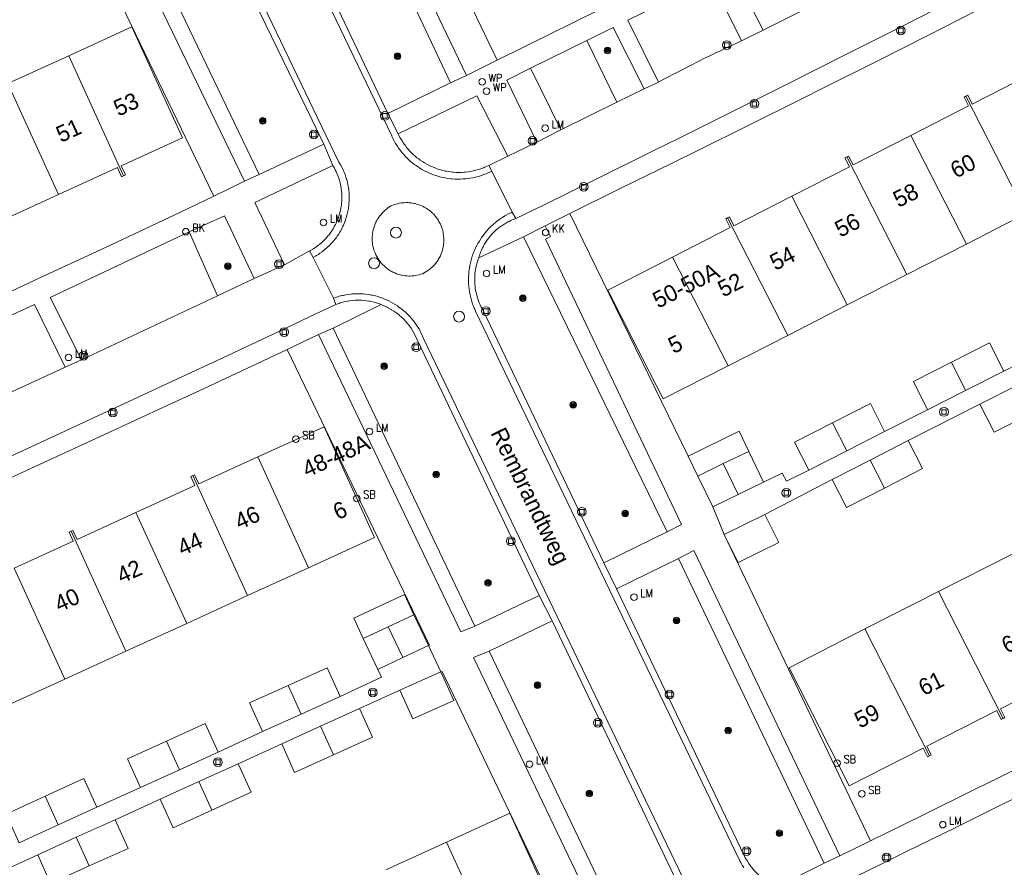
# Model space of a CAD drawing. Header units: metres. Extents: x 138165 to 154469, y 480134 to 494189.
# Tile 768 of 1056: x 145626 to 145701, y 488359 to 488424. Entities that reach past the tile are written whole.
import ezdxf

# ---------------------------------------------------------------- set-up
doc = ezdxf.new("R2010")
doc.units = ezdxf.units.M
doc.header["$LTSCALE"] = 0.001
doc.header["$MEASUREMENT"] = 0
for name, color, linetype, lineweight in [('Level 5', 7, 'Continuous', 0), ('TOP-L-topo objecten punt', 7, 'Continuous', 0), ('TOP-L-topo objecten vlak', 7, 'Continuous', 0), ('TOP-T-topo huisnummering naamgeving', 7, 'Continuous', 0)]:
    doc.layers.add(name, color=color, linetype=linetype, lineweight=lineweight)
doc.styles.add('Style-INTL_ISO', font='INTL_ISO.shx')
doc.styles.add('Style-STANDARD', font='STANDARD.shx')

# ---------------------------------------------------------------- blocks, each defined once
blk = doc.blocks.new('24')
at = {"layer": 'TOP-L-topo objecten punt', "color": 7, "linetype": 'Continuous', "lineweight": 0}
for radius in [0.025, 0.0182, 0.0115, 0.005]:
    blk.add_circle((0, 0), radius, dxfattribs=at)
blk = doc.blocks.new('39')
at = {"layer": 'TOP-L-topo objecten punt', "color": 7, "linetype": 'Continuous', "lineweight": 0}
for p, q in [((0.0175, 0.0175), (-0.0175, 0.0175)), ((-0.0175, 0.0175), (-0.0175, -0.0175)), ((0.0175, 0.0175), (0.0175, -0.0175)), ((0.0175, -0.0175), (-0.0175, -0.0175))]:
    blk.add_line(p, q, dxfattribs=at)
blk.add_circle((0, 0), 0.0332, dxfattribs=at)
blk = doc.blocks.new('*U13')
at = {"layer": 'Level 5', "color": 7, "linetype": 'Continuous', "lineweight": 0}
blk.add_circle((0, 0), 0.0415, dxfattribs=at)
blk = doc.blocks.new('150')
at = {"layer": 'Level 5', "color": 7, "linetype": 'Continuous', "lineweight": 0}
blk.add_blockref('*U13', (0, 0), dxfattribs=at)
blk = doc.blocks.new('73')
at = {"layer": 'TOP-L-topo objecten punt', "color": 7, "linetype": 'Continuous', "lineweight": 0}
blk.add_circle((0, 0), 0.025, dxfattribs=at)
at = {"layer": 'TOP-L-topo objecten punt', "color": 7, "linetype": 'Continuous', "lineweight": 0, "style": 'Style-STANDARD'}
blk.add_text('WP', height=0.06, dxfattribs=at).set_placement((0.0483, 0))
blk = doc.blocks.new('72')
at = {"layer": 'TOP-L-topo objecten punt', "color": 7, "linetype": 'Continuous', "lineweight": 0}
blk.add_circle((0, 0), 0.025, dxfattribs=at)
at = {"layer": 'TOP-L-topo objecten punt', "color": 7, "linetype": 'Continuous', "lineweight": 0, "style": 'Style-STANDARD'}
blk.add_text('BK', height=0.06, dxfattribs=at).set_placement((0.0483, 0))
blk = doc.blocks.new('16')
at = {"layer": 'TOP-L-topo objecten punt', "color": 7, "linetype": 'Continuous', "lineweight": 0}
blk.add_circle((0, 0), 0.025, dxfattribs=at)
at = {"layer": 'TOP-L-topo objecten punt', "color": 7, "linetype": 'Continuous', "lineweight": 0, "style": 'Style-STANDARD'}
blk.add_text('LM', height=0.06, dxfattribs=at).set_placement((0.0483, 0))
blk = doc.blocks.new('119')
at = {"layer": 'TOP-L-topo objecten punt', "color": 7, "linetype": 'Continuous', "lineweight": 0}
blk.add_circle((0, 0), 0.025, dxfattribs=at)
at = {"layer": 'TOP-L-topo objecten punt', "color": 7, "linetype": 'Continuous', "lineweight": 0, "style": 'Style-STANDARD'}
blk.add_text('KK', height=0.06, dxfattribs=at).set_placement((0.0483, 0))
blk = doc.blocks.new('175')
at = {"layer": 'TOP-L-topo objecten punt', "color": 7, "linetype": 'Continuous', "lineweight": 0}
blk.add_circle((0, 0), 0.025, dxfattribs=at)
at = {"layer": 'TOP-L-topo objecten punt', "color": 7, "linetype": 'Continuous', "lineweight": 0, "style": 'Style-STANDARD'}
blk.add_text('SB', height=0.06, dxfattribs=at).set_placement((0.0483, 0))

msp = doc.modelspace()

# ---------------------------------------------------------------- linework, layer by layer
at = {"layer": 'TOP-L-topo objecten vlak', "flags": 128}
for points in [[(145662.279, 488412.459), (145662.142, 488412.392), (145662.046, 488412.347), (145661.852, 488412.264), (145661.753, 488412.225), (145661.555, 488412.153), (145661.353, 488412.089), (145661.15, 488412.032), (145660.944, 488411.983), (145660.84, 488411.961), (145660.632, 488411.924), (145660.528, 488411.908), (145660.318, 488411.883), (145660.213, 488411.873), (145660.107, 488411.865), (145659.896, 488411.856), (145659.684, 488411.854), (145659.473, 488411.861), (145659.262, 488411.875), (145659.157, 488411.885), (145658.947, 488411.912), (145658.739, 488411.946), (145658.531, 488411.988), (145658.428, 488412.012), (145658.224, 488412.066), (145658.122, 488412.096), (145657.921, 488412.161), (145657.723, 488412.234), (145657.527, 488412.315), (145657.335, 488412.402), (145657.146, 488412.497), (145656.961, 488412.599), (145656.78, 488412.708), (145656.691, 488412.765), (145656.516, 488412.884), (145656.43, 488412.946), (145656.263, 488413.075), (145656.1, 488413.21), (145656.02, 488413.28), (145655.942, 488413.351), (145655.79, 488413.498), (145655.716, 488413.574), (145655.573, 488413.729), (145655.436, 488413.89), (145655.369, 488413.972), (145655.241, 488414.14), (145655.179, 488414.226), (145655.119, 488414.313), (145655.061, 488414.401), (145654.949, 488414.581), (145654.844, 488414.765), (145654.747, 488414.952), (145654.7, 488415.047), (145654.656, 488415.143), (145632.433, 488461.385)], [(145628.333, 488459.521), (145650.635, 488413.149), (145650.712, 488413.022), (145650.763, 488412.934), (145650.858, 488412.755), (145650.903, 488412.665), (145650.988, 488412.481), (145651.028, 488412.387), (145651.101, 488412.199), (145651.135, 488412.103), (145651.198, 488411.911), (145651.226, 488411.814), (145651.277, 488411.618), (145651.32, 488411.42), (145651.339, 488411.32), (145651.355, 488411.22), (145651.383, 488411.02), (145651.402, 488410.818), (145651.409, 488410.717), (145651.416, 488410.515), (145651.417, 488410.414), (145651.412, 488410.211), (145651.4, 488410.009), (145651.379, 488409.808), (145651.366, 488409.707), (145651.351, 488409.607), (145651.314, 488409.408), (145651.27, 488409.21), (145651.245, 488409.112), (145651.189, 488408.918), (145651.158, 488408.821), (145651.126, 488408.725), (145651.055, 488408.536), (145650.976, 488408.349), (145650.934, 488408.257), (145650.845, 488408.075), (145650.748, 488407.897), (145650.698, 488407.809), (145650.591, 488407.637), (145650.535, 488407.553), (145650.418, 488407.388), (145650.295, 488407.227), (145650.165, 488407.071), (145650.029, 488406.921), (145649.888, 488406.776), (145649.741, 488406.637), (145649.589, 488406.504), (145649.431, 488406.376), (145649.35, 488406.315), (145649.186, 488406.198), (145649.101, 488406.141), (145648.93, 488406.034), (145648.843, 488405.982), (145648.665, 488405.885)], [(145664.125, 488408.849), (145666.217, 488409.876), (145670.399, 488411.935), (145674.577, 488414.002), (145676.664, 488415.038), (145680.837, 488417.115), (145685.006, 488419.2), (145689.172, 488421.291), (145693.334, 488423.39), (145697.492, 488425.496), (145701.647, 488427.609), (145703.723, 488428.668), (145705.798, 488429.729), (145707.872, 488430.792), (145712.018, 488432.923), (145716.16, 488435.061), (145720.298, 488437.206), (145722.366, 488438.281), (145724.433, 488439.358), (145728.563, 488441.517), (145732.691, 488443.684), (145736.814, 488445.857), (145741.021, 488448.084)], [(145648.297, 488442.247), (145649.276, 488442.869), (145660.348, 488419.748)], [(145659.137, 488419.189), (145648.297, 488442.247)], [(145701.66, 488440.489), (145699.72, 488439.494), (145697.78, 488438.501), (145695.839, 488437.51), (145691.955, 488435.532), (145688.066, 488433.562), (145686.121, 488432.58), (145684.174, 488431.599), (145682.227, 488430.621), (145678.329, 488428.668), (145674.428, 488426.723), (145672.476, 488425.753), (145670.524, 488424.785), (145668.57, 488423.819), (145664.66, 488421.892), (145662.704, 488420.931)], [(145654.37, 488416.852), (145643.441, 488439.833)], [(145638.4, 488437.332), (145649.483, 488414.523)], [(145643.429, 488411.691), (145632.456, 488434.441), (145633.598, 488435.03)], [(145633.598, 488435.03), (145644.545, 488412.202)], [(145630.946, 488431.64), (145641.108, 488410.548)], [(145680.589, 488427.872), (145682.98, 488423.216)], [(145668.23, 488409.242), (145672.134, 488411.155), (145676.034, 488413.076), (145677.983, 488414.039), (145681.878, 488415.97), (145685.77, 488417.909), (145687.714, 488418.881), (145691.6, 488420.83), (145695.483, 488422.787), (145699.362, 488424.75), (145703.237, 488426.721)], [(145678.999, 488427.091), (145672.656, 488423.967), (145674.991, 488419.243)], [(145681.317, 488422.393), (145678.999, 488427.091)], [(145682.98, 488423.216), (145689.303, 488426.381)], [(145662.704, 488420.931), (145660.522, 488425.466), (145660.728, 488425.571)], [(145634.213, 488412.104), (145634.356, 488412.169), (145634.041, 488412.861), (145638.711, 488414.991), (145634.851, 488423.452), (145630.038, 488421.256)], [(145669.525, 488422.427), (145671.527, 488423.412), (145673.898, 488418.73)], [(145682.98, 488423.216), (145681.317, 488422.393)], [(145669.525, 488422.427), (145665.233, 488420.316)], [(145671.821, 488417.71), (145669.525, 488422.427)], [(145674.991, 488419.243), (145675.357, 488419.441), (145675.748, 488419.65), (145676.14, 488419.858), (145676.533, 488420.064), (145677.321, 488420.47), (145678.114, 488420.869), (145678.511, 488421.066), (145678.909, 488421.261), (145679.308, 488421.454), (145679.708, 488421.645), (145680.109, 488421.835), (145680.511, 488422.023), (145681.317, 488422.393)], [(145630.038, 488421.256), (145625.398, 488419.14)], [(145630.038, 488421.256), (145634.213, 488412.104)], [(145660.348, 488419.748), (145662.704, 488420.931)], [(145665.711, 488414.682), (145663.422, 488419.4), (145665.233, 488420.316)], [(145665.233, 488420.316), (145667.543, 488415.601)], [(145659.137, 488419.189), (145654.37, 488416.852)], [(145660.348, 488419.748), (145659.137, 488419.189)], [(145673.898, 488418.73), (145674.991, 488419.243)], [(145703.316, 488419.829), (145698.914, 488417.58), (145698.568, 488418.257), (145698.428, 488418.186)], [(145629.258, 488410.679), (145625.398, 488419.14)], [(145671.821, 488417.71), (145673.898, 488418.73)], [(145655.151, 488415.3), (145661.156, 488418.195), (145663.52, 488413.612)], [(145667.543, 488415.601), (145671.821, 488417.71)], [(145698.428, 488418.186), (145698.288, 488418.114), (145698.634, 488417.437), (145694.233, 488415.188)], [(145703.005, 488409.226), (145698.428, 488418.186)], [(145654.37, 488416.852), (145655.151, 488415.3)], [(145667.543, 488415.601), (145665.711, 488414.682)], [(145662.058, 488412.898), (145661.926, 488412.835), (145661.834, 488412.794), (145661.741, 488412.754), (145661.647, 488412.716), (145661.457, 488412.647), (145661.361, 488412.614), (145661.167, 488412.556), (145660.971, 488412.505), (145660.773, 488412.462), (145660.674, 488412.443), (145660.474, 488412.412), (145660.273, 488412.389), (145660.172, 488412.38), (145659.97, 488412.369), (145659.869, 488412.366), (145659.666, 488412.367), (145659.565, 488412.37), (145659.363, 488412.383), (145659.262, 488412.392), (145659.162, 488412.403), (145658.961, 488412.432), (145658.861, 488412.449), (145658.762, 488412.468), (145658.564, 488412.513), (145658.466, 488412.538), (145658.369, 488412.565), (145658.175, 488412.624), (145658.08, 488412.657), (145657.89, 488412.728), (145657.703, 488412.807), (145657.611, 488412.849), (145657.43, 488412.938), (145657.34, 488412.986), (145657.164, 488413.086), (145657.078, 488413.138), (145656.992, 488413.193), (145656.825, 488413.306), (145656.743, 488413.365), (145656.662, 488413.426), (145656.582, 488413.489), (145656.427, 488413.618), (145656.351, 488413.685), (145656.276, 488413.754), (145656.203, 488413.824), (145656.061, 488413.968), (145655.992, 488414.043), (145655.925, 488414.118), (145655.859, 488414.195), (145655.795, 488414.273), (145655.671, 488414.433), (145655.611, 488414.515), (145655.553, 488414.598), (145655.442, 488414.768), (145655.338, 488414.941), (145655.289, 488415.029), (145655.195, 488415.209), (145655.151, 488415.3)], [(145663.52, 488413.612), (145665.711, 488414.682)], [(145694.233, 488415.188), (145689.831, 488412.939), (145689.485, 488413.616), (145689.345, 488413.545)], [(145698.464, 488406.906), (145694.233, 488415.188)], [(145649.483, 488414.523), (145644.545, 488412.202)], [(145649.483, 488414.523), (145650.173, 488412.886)], [(145663.52, 488413.612), (145662.058, 488412.898)], [(145689.345, 488413.545), (145689.205, 488413.473), (145689.551, 488412.796), (145685.149, 488410.547)], [(145689.345, 488413.545), (145693.922, 488404.585)], [(145629.258, 488410.679), (145633.755, 488412.73), (145634.071, 488412.039), (145634.213, 488412.104)], [(145646.484, 488405.318), (145644.222, 488410.068), (145650.173, 488412.886)], [(145650.173, 488412.886), (145650.211, 488412.824), (145650.259, 488412.74), (145650.35, 488412.571), (145650.393, 488412.485), (145650.434, 488412.398), (145650.511, 488412.222), (145650.58, 488412.043), (145650.642, 488411.861), (145650.67, 488411.769), (145650.72, 488411.583), (145650.763, 488411.396), (145650.798, 488411.207), (145650.812, 488411.112), (145650.835, 488410.921), (145650.85, 488410.729), (145650.857, 488410.537), (145650.856, 488410.345), (145650.846, 488410.153), (145650.839, 488410.057), (145650.818, 488409.866), (145650.789, 488409.676), (145650.752, 488409.488), (145650.731, 488409.394), (145650.682, 488409.208), (145650.626, 488409.024), (145650.595, 488408.933), (145650.527, 488408.753), (145650.491, 488408.664), (145650.412, 488408.489), (145650.37, 488408.402), (145650.281, 488408.232), (145650.184, 488408.066), (145650.081, 488407.904), (145649.971, 488407.746), (145649.854, 488407.593), (145649.794, 488407.519), (145649.732, 488407.446), (145649.603, 488407.303), (145649.536, 488407.233), (145649.399, 488407.099), (145649.328, 488407.034), (145649.183, 488406.908), (145649.032, 488406.789), (145648.877, 488406.676), (145648.797, 488406.622), (145648.635, 488406.519), (145648.469, 488406.423), (145648.384, 488406.377)], [(145662.058, 488412.898), (145662.279, 488412.459)], [(145663.851, 488409.34), (145662.279, 488412.459)], [(145641.108, 488410.548), (145643.429, 488411.691)], [(145644.545, 488412.202), (145643.429, 488411.691)], [(145641.108, 488410.548), (145638.621, 488409.372), (145636.835, 488408.53), (145633.26, 488406.851), (145631.472, 488406.014), (145627.892, 488404.347), (145624.309, 488402.686)], [(145624.933, 488407.87), (145625.076, 488407.936), (145624.761, 488408.627), (145629.258, 488410.679)], [(145685.149, 488410.547), (145680.748, 488408.298), (145680.402, 488408.975), (145680.262, 488408.904)], [(145689.381, 488402.266), (145685.149, 488410.547)], [(145657.347, 488404.83), (145657.219, 488404.751), (145657.087, 488404.679), (145657.019, 488404.645), (145656.883, 488404.598), (145656.738, 488404.557), (145656.591, 488404.523), (145656.442, 488404.497), (145656.367, 488404.487), (145656.216, 488404.473), (145656.065, 488404.466), (145655.989, 488404.466), (145655.838, 488404.472), (145655.688, 488404.486), (145655.538, 488404.508), (145655.39, 488404.537), (145655.317, 488404.555), (145655.171, 488404.596), (145655.028, 488404.645), (145654.888, 488404.702), (145654.751, 488404.765), (145654.617, 488404.836), (145654.552, 488404.874), (145654.424, 488404.956), (145654.362, 488404.999), (145654.301, 488405.044), (145654.183, 488405.138), (145654.126, 488405.187), (145654.07, 488405.238), (145653.963, 488405.345), (145653.911, 488405.4), (145653.861, 488405.456), (145653.812, 488405.514), (145653.765, 488405.573), (145653.676, 488405.695), (145653.593, 488405.822), (145653.517, 488405.952), (145653.448, 488406.087), (145653.386, 488406.225), (145653.358, 488406.295), (145653.307, 488406.438), (145653.264, 488406.582), (145653.229, 488406.729), (145653.201, 488406.878), (145653.182, 488407.028), (145653.175, 488407.103), (145653.167, 488407.254), (145653.166, 488407.33), (145653.171, 488407.481), (145653.183, 488407.632), (145653.192, 488407.707), (145653.216, 488407.856), (145653.249, 488408.004), (145653.267, 488408.077), (145653.311, 488408.222), (145653.362, 488408.364), (145653.391, 488408.434), (145653.453, 488408.572), (145653.487, 488408.639), (145653.56, 488408.771), (145653.599, 488408.836), (145653.64, 488408.9), (145653.727, 488409.024), (145653.82, 488409.143), (145653.919, 488409.257), (145653.971, 488409.312), (145654.079, 488409.417), (145654.135, 488409.468), (145654.251, 488409.565), (145654.372, 488409.656), (145654.498, 488409.74), (145654.628, 488409.817), (145654.661, 488409.832), (145654.802, 488409.888), (145654.873, 488409.913), (145654.945, 488409.936), (145655.09, 488409.977), (145655.237, 488410.01), (145655.386, 488410.035), (145655.536, 488410.052), (145655.611, 488410.058), (145655.762, 488410.063), (145655.913, 488410.06), (145655.989, 488410.056), (145656.139, 488410.041), (145656.214, 488410.031), (145656.362, 488410.004), (145656.436, 488409.988), (145656.582, 488409.95), (145656.726, 488409.904), (145656.797, 488409.878), (145656.867, 488409.85), (145657.005, 488409.789), (145657.073, 488409.756), (145657.14, 488409.721), (145657.271, 488409.646), (145657.397, 488409.564), (145657.459, 488409.52), (145657.579, 488409.428), (145657.637, 488409.38), (145657.694, 488409.33), (145657.749, 488409.279), (145657.856, 488409.172), (145657.907, 488409.117), (145658.005, 488409.002), (145658.096, 488408.882), (145658.14, 488408.82), (145658.221, 488408.693), (145658.26, 488408.628), (145658.331, 488408.495), (145658.364, 488408.427), (145658.425, 488408.289), (145658.452, 488408.218), (145658.502, 488408.076), (145658.524, 488408.004), (145658.544, 488407.931), (145658.578, 488407.784), (145658.592, 488407.71), (145658.614, 488407.56), (145658.629, 488407.41), (145658.633, 488407.335), (145658.635, 488407.184), (145658.63, 488407.033), (145658.616, 488406.882), (145658.606, 488406.808), (145658.581, 488406.659), (145658.565, 488406.585), (145658.528, 488406.439), (145658.483, 488406.295), (145658.458, 488406.223), (145658.402, 488406.083), (145658.371, 488406.014), (145658.304, 488405.879), (145658.229, 488405.748), (145658.19, 488405.684), (145658.105, 488405.558), (145658.061, 488405.498), (145658.014, 488405.438), (145657.917, 488405.322), (145657.814, 488405.212), (145657.76, 488405.159), (145657.649, 488405.057), (145657.532, 488404.962), (145657.472, 488404.916), (145657.347, 488404.83)], [(145639.214, 488407.826), (145641.906, 488409.049), (145644.185, 488404.267)], [(145681.492, 488359.392), (145681.378, 488359.57), (145681.271, 488359.753), (145681.22, 488359.845), (145681.171, 488359.939), (145661.045, 488401.797), (145660.983, 488401.933), (145660.942, 488402.03), (145660.864, 488402.228), (145660.828, 488402.328), (145660.794, 488402.429), (145660.731, 488402.631), (145660.676, 488402.837), (145660.629, 488403.044), (145660.59, 488403.252), (145660.558, 488403.462), (145660.535, 488403.673), (145660.519, 488403.885), (145660.512, 488404.097), (145660.511, 488404.204), (145660.515, 488404.416), (145660.528, 488404.628), (145660.537, 488404.734), (145660.548, 488404.839), (145660.577, 488405.05), (145660.613, 488405.259), (145660.657, 488405.467), (145660.709, 488405.673), (145660.738, 488405.775), (145660.801, 488405.977), (145660.872, 488406.178), (145660.951, 488406.375), (145660.993, 488406.472), (145661.082, 488406.665), (145661.179, 488406.854), (145661.23, 488406.947), (145661.337, 488407.13), (145661.452, 488407.309), (145661.511, 488407.397), (145661.572, 488407.484), (145661.699, 488407.654), (145661.765, 488407.737), (145661.902, 488407.9), (145662.045, 488408.057), (145662.118, 488408.134), (145662.193, 488408.209), (145662.347, 488408.355), (145662.426, 488408.426), (145662.589, 488408.563), (145662.756, 488408.694), (145662.928, 488408.819), (145663.015, 488408.879), (145663.104, 488408.937), (145663.285, 488409.048), (145663.377, 488409.101), (145663.564, 488409.202), (145663.754, 488409.296), (145663.851, 488409.34)], [(145661.289, 488405.849), (145661.336, 488406.009), (145661.366, 488406.098), (145661.43, 488406.274), (145661.502, 488406.448), (145661.581, 488406.618), (145661.623, 488406.702), (145661.667, 488406.785), (145661.713, 488406.866), (145661.81, 488407.027), (145661.861, 488407.106), (145661.968, 488407.26), (145662.024, 488407.336), (145662.081, 488407.41), (145662.14, 488407.483), (145662.201, 488407.555), (145662.263, 488407.625), (145662.392, 488407.762), (145662.458, 488407.828), (145662.526, 488407.893), (145662.595, 488407.956), (145662.738, 488408.079), (145662.885, 488408.195), (145663.037, 488408.304), (145663.115, 488408.357), (145663.274, 488408.456), (145663.355, 488408.504), (145663.52, 488408.593), (145663.604, 488408.635), (145663.775, 488408.714), (145663.948, 488408.785), (145664.036, 488408.818), (145664.125, 488408.849)], [(145664.125, 488408.849), (145663.851, 488409.34)], [(145668.23, 488409.242), (145666.351, 488408.298)], [(145677.25, 488390.748), (145668.23, 488409.242)], [(145680.262, 488408.904), (145680.122, 488408.832), (145680.468, 488408.155), (145676.066, 488405.906)], [(145680.262, 488408.904), (145684.839, 488399.944)], [(145698.464, 488406.906), (145703.005, 488409.226)], [(145664.711, 488407.465), (145666.351, 488408.298)], [(145666.351, 488408.298), (145666.761, 488407.478), (145666.392, 488407.286), (145676.739, 488385.534), (145675.649, 488384.967)], [(145639.214, 488407.826), (145628.631, 488402.843), (145631.006, 488398.089)], [(145641.366, 488402.968), (145639.214, 488407.826)], [(145661.289, 488405.849), (145664.711, 488407.465)], [(145664.711, 488407.465), (145675.649, 488384.967)], [(145693.922, 488404.585), (145698.464, 488406.906)], [(145648.384, 488406.377), (145646.484, 488405.318)], [(145648.665, 488405.885), (145648.384, 488406.377)], [(145648.665, 488405.885), (145650.208, 488402.779)], [(145670.833, 488382.598), (145661.616, 488401.85), (145661.567, 488401.935), (145661.521, 488402.02), (145661.477, 488402.106), (145661.394, 488402.28), (145661.356, 488402.368), (145661.284, 488402.547), (145661.219, 488402.729), (145661.19, 488402.821), (145661.137, 488403.006), (145661.113, 488403.1), (145661.072, 488403.288), (145661.054, 488403.383), (145661.025, 488403.574), (145661.013, 488403.669), (145660.995, 488403.861), (145660.989, 488403.958), (145660.984, 488404.15), (145660.984, 488404.247), (145660.99, 488404.44), (145661.004, 488404.632), (145661.027, 488404.824), (145661.041, 488404.919), (145661.075, 488405.109), (145661.117, 488405.297), (145661.141, 488405.39), (145661.194, 488405.576), (145661.256, 488405.759), (145661.289, 488405.849)], [(145676.066, 488405.906), (145671.125, 488403.379), (145673.248, 488399.224), (145675.356, 488395.099), (145680.298, 488397.624)], [(145680.298, 488397.624), (145676.066, 488405.906)], [(145646.484, 488405.318), (145644.185, 488404.267)], [(145644.185, 488404.267), (145641.366, 488402.968)], [(145689.381, 488402.266), (145693.922, 488404.585)], [(145641.366, 488402.968), (145631.006, 488398.089)], [(145650.208, 488402.779), (145650.347, 488402.829), (145650.445, 488402.861), (145650.544, 488402.892), (145650.644, 488402.92), (145650.844, 488402.972), (145650.945, 488402.995), (145651.149, 488403.035), (145651.353, 488403.067), (145651.559, 488403.091), (145651.662, 488403.1), (145651.766, 488403.107), (145651.973, 488403.116), (145652.18, 488403.116), (145652.284, 488403.113), (145652.491, 488403.101), (145652.697, 488403.081), (145652.902, 488403.054), (145653.106, 488403.018), (145653.208, 488402.997), (145653.41, 488402.95), (145653.609, 488402.895), (145653.807, 488402.832), (145653.905, 488402.798), (145654.002, 488402.762), (145654.194, 488402.684), (145654.383, 488402.599), (145654.568, 488402.506), (145654.75, 488402.407), (145654.928, 488402.3), (145655.101, 488402.187), (145655.186, 488402.128), (145655.353, 488402.005), (145655.435, 488401.941), (145655.515, 488401.875), (145655.672, 488401.74), (145655.748, 488401.67), (145655.897, 488401.525), (145655.969, 488401.451), (145656.04, 488401.375), (145656.177, 488401.22), (145656.308, 488401.059), (145656.371, 488400.977), (145656.492, 488400.809), (145656.607, 488400.637), (145656.662, 488400.549), (145656.715, 488400.46), (145656.816, 488400.279), (145656.864, 488400.187), (145656.955, 488400.001), (145657.038, 488399.811), (145677.192, 488357.847)], [(145650.208, 488402.779), (145650.402, 488402.295)], [(145589.423, 488374.263), (145591.792, 488375.324), (145596.527, 488377.453), (145598.893, 488378.52), (145601.258, 488379.589), (145605.987, 488381.732), (145610.712, 488383.882), (145613.073, 488384.96), (145615.433, 488386.04), (145620.152, 488388.205), (145622.51, 488389.29), (145624.867, 488390.377), (145627.223, 488391.466), (145631.933, 488393.649), (145634.287, 488394.743), (145638.992, 488396.937), (145641.343, 488398.037), (145646.043, 488400.242), (145648.392, 488401.347), (145650.402, 488402.295)], [(145629.762, 488397.516), (145627.42, 488402.306), (145616.802, 488397.407)], [(145650.205, 488400.504), (145653.844, 488402.298)], [(145650.402, 488402.295), (145650.549, 488402.351), (145650.64, 488402.383), (145650.731, 488402.413), (145650.823, 488402.441), (145651.009, 488402.491), (145651.197, 488402.534), (145651.292, 488402.552), (145651.482, 488402.583), (145651.673, 488402.606), (145651.865, 488402.621), (145651.961, 488402.625), (145652.153, 488402.628), (145652.346, 488402.623), (145652.538, 488402.61), (145652.729, 488402.589), (145652.919, 488402.56), (145653.014, 488402.542), (145653.108, 488402.523), (145653.296, 488402.478), (145653.389, 488402.453), (145653.481, 488402.426), (145653.573, 488402.397), (145653.664, 488402.366), (145653.844, 488402.298)], [(145653.844, 488402.298), (145653.948, 488402.257), (145654.039, 488402.219), (145654.129, 488402.179), (145654.218, 488402.137), (145654.307, 488402.094), (145654.394, 488402.049), (145654.567, 488401.953), (145654.652, 488401.902), (145654.818, 488401.796), (145654.98, 488401.683), (145655.059, 488401.624), (145655.137, 488401.563), (145655.214, 488401.501), (145655.289, 488401.438), (145655.363, 488401.373), (145655.436, 488401.306), (145655.578, 488401.168), (145655.713, 488401.025), (145655.843, 488400.877), (145655.967, 488400.723), (145656.084, 488400.564), (145656.141, 488400.483), (145656.248, 488400.318), (145656.349, 488400.148), (145665.907, 488380.116)], [(145684.839, 488399.944), (145689.381, 488402.266)], [(145649.065, 488400), (145650.205, 488400.504)], [(145660.982, 488377.772), (145650.205, 488400.504)], [(145649.065, 488400), (145646.692, 488398.857)], [(145660.982, 488377.772), (145659.918, 488377.345), (145649.065, 488400)], [(145680.298, 488397.624), (145684.839, 488399.944)], [(145765.789, 488399.655), (145761.599, 488397.42), (145757.717, 488395.359), (145753.831, 488393.305), (145751.887, 488392.281), (145747.995, 488390.237), (145746.048, 488389.218), (145742.151, 488387.185), (145738.25, 488385.16), (145736.298, 488384.149), (145732.392, 488382.134), (145728.482, 488380.126), (145724.568, 488378.126), (145722.61, 488377.128), (145720.651, 488376.132), (145716.73, 488374.145), (145712.806, 488372.166), (145710.842, 488371.179), (145706.912, 488369.21), (145702.979, 488367.249), (145701.011, 488366.271), (145699.042, 488365.294), (145695.101, 488363.347), (145691.157, 488361.407)], [(145701.308, 488397.225), (145700.214, 488399.363), (145697.317, 488397.891)], [(145704.604, 488398.903), (145701.308, 488397.225)], [(145589.024, 488372.522), (145593.892, 488374.697), (145596.324, 488375.787), (145598.756, 488376.879), (145601.187, 488377.973), (145603.617, 488379.069), (145606.046, 488380.166), (145610.903, 488382.367), (145613.33, 488383.47), (145618.181, 488385.681), (145623.029, 488387.9), (145625.451, 488389.012), (145627.873, 488390.126), (145632.714, 488392.359), (145637.552, 488394.6), (145639.97, 488395.723), (145644.803, 488397.974), (145646.692, 488398.857)], [(145646.692, 488398.857), (145657.54, 488376.336), (145657.449, 488376.294)], [(145619.014, 488392.562), (145629.762, 488397.516)], [(145631.006, 488398.089), (145629.762, 488397.516)], [(145697.317, 488397.891), (145694.42, 488396.418), (145695.506, 488394.28)], [(145698.403, 488395.751), (145697.317, 488397.891)], [(145701.308, 488397.225), (145698.403, 488395.751)], [(145699.495, 488394.702), (145702.405, 488396.177)], [(145698.403, 488395.751), (145695.506, 488394.28)], [(145692.225, 488392.619), (145691.144, 488394.762), (145688.253, 488393.278)], [(145694.028, 488391.924), (145699.495, 488394.702)], [(145699.495, 488394.702), (145700.589, 488392.566), (145703.49, 488394.036)], [(145695.506, 488394.28), (145692.225, 488392.619)], [(145648.307, 488382.221), (145653.355, 488384.526), (145649.499, 488392.971), (145644.443, 488390.68)], [(145688.253, 488393.278), (145685.362, 488391.793), (145686.457, 488389.659)], [(145688.253, 488393.278), (145689.349, 488391.143)], [(145681.87, 488391.104), (145681.13, 488392.63), (145677.25, 488390.748)], [(145692.225, 488392.619), (145689.349, 488391.143)], [(145691.134, 488390.444), (145694.028, 488391.924)], [(145692.226, 488388.308), (145695.122, 488389.787), (145694.028, 488391.924)], [(145644.443, 488390.68), (145639.947, 488388.627), (145639.632, 488389.319), (145639.488, 488389.253)], [(145644.443, 488390.68), (145648.307, 488382.221)], [(145677.993, 488389.224), (145677.25, 488390.748)], [(145681.87, 488391.104), (145679.935, 488390.165)], [(145683.006, 488388.761), (145681.87, 488391.104)], [(145689.349, 488391.143), (145686.457, 488389.659)], [(145679.935, 488390.165), (145677.993, 488389.224)], [(145679.935, 488390.165), (145681.071, 488387.822)], [(145688.233, 488388.961), (145691.134, 488390.444)], [(145691.134, 488390.444), (145692.226, 488388.308)], [(145639.488, 488389.253), (145639.346, 488389.188), (145639.661, 488388.497), (145635.165, 488386.444)], [(145643.667, 488380.103), (145639.488, 488389.253)], [(145679.135, 488386.883), (145677.993, 488389.224)], [(145686.457, 488389.659), (145684.741, 488388.82), (145684.412, 488389.447), (145683.006, 488388.761)], [(145683.006, 488388.761), (145681.071, 488387.822)], [(145683.094, 488386.297), (145688.233, 488388.961)], [(145688.233, 488388.961), (145689.334, 488386.828), (145692.226, 488388.308)], [(145681.071, 488387.822), (145679.135, 488386.883)], [(145679.135, 488386.883), (145680.008, 488384.776)], [(145635.165, 488386.444), (145630.669, 488384.391), (145630.353, 488385.082), (145630.211, 488385.017)], [(145635.165, 488386.444), (145639.028, 488377.984)], [(145680.008, 488384.776), (145681.069, 488382.623), (145684.155, 488384.144), (145683.094, 488386.297)], [(145680.008, 488384.776), (145683.094, 488386.297)], [(145630.211, 488385.017), (145630.068, 488384.951), (145630.383, 488384.261), (145625.887, 488382.207)], [(145630.211, 488385.017), (145634.389, 488375.865)], [(145675.649, 488384.967), (145670.833, 488382.598)], [(145691.157, 488361.407), (145679.995, 488384.77), (145680.008, 488384.776)], [(145676.517, 488382.945), (145677.683, 488383.537), (145688.824, 488360.265)], [(145701.953, 488383.276), (145696.338, 488380.419)], [(145671.794, 488380.634), (145670.833, 488382.598)], [(145671.794, 488380.634), (145676.517, 488382.945)], [(145687.622, 488359.71), (145676.517, 488382.945)], [(145625.887, 488382.207), (145629.75, 488373.747)], [(145643.667, 488380.103), (145648.307, 488382.221)], [(145656.343, 488378.652), (145655.624, 488380.187), (145651.766, 488378.377), (145652.485, 488376.843)], [(145683.976, 488357.888), (145683.805, 488357.974), (145683.623, 488358.075), (145683.445, 488358.182), (145683.358, 488358.238), (145683.272, 488358.296), (145683.103, 488358.417), (145683.02, 488358.48), (145682.858, 488358.61), (145682.702, 488358.746), (145682.626, 488358.816), (145682.551, 488358.888), (145682.405, 488359.036), (145682.265, 488359.19), (145682.132, 488359.349), (145682.067, 488359.43), (145682.004, 488359.512), (145681.883, 488359.681), (145681.768, 488359.854), (145681.661, 488360.031), (145681.609, 488360.122), (145681.512, 488360.305), (145671.794, 488380.634)], [(145696.338, 488380.419), (145690.723, 488377.562)], [(145696.338, 488380.419), (145701.263, 488370.739)], [(145639.028, 488377.984), (145643.667, 488380.103)], [(145665.907, 488380.116), (145660.982, 488377.772)], [(145666.876, 488378.18), (145665.907, 488380.116)], [(145656.343, 488378.652), (145654.396, 488377.739)], [(145657.449, 488376.294), (145656.343, 488378.652)], [(145634.389, 488375.865), (145639.028, 488377.984)], [(145662.092, 488375.875), (145666.876, 488378.18)], [(145666.876, 488378.18), (145676.807, 488357.44), (145676.858, 488357.336), (145676.939, 488357.157), (145677.012, 488356.974), (145677.046, 488356.882), (145677.078, 488356.789), (145677.108, 488356.696), (145677.136, 488356.602), (145677.187, 488356.412), (145677.23, 488356.22), (145677.248, 488356.124), (145677.279, 488355.93), (145677.292, 488355.832), (145677.311, 488355.637), (145677.322, 488355.44), (145677.325, 488355.244), (145677.32, 488355.048), (145677.315, 488354.95), (145677.298, 488354.754), (145677.273, 488354.559)], [(145652.485, 488376.843), (145654.396, 488377.739)], [(145654.396, 488377.739), (145655.502, 488375.381)], [(145690.723, 488377.562), (145684.942, 488374.612), (145689.519, 488365.617), (145695.163, 488368.489), (145695.508, 488367.812), (145695.648, 488367.883)], [(145695.648, 488367.883), (145690.723, 488377.562)], [(145652.485, 488376.843), (145653.591, 488374.485)], [(145629.75, 488373.747), (145634.389, 488375.865)], [(145657.449, 488376.294), (145655.502, 488375.381)], [(145657.449, 488376.294), (145658.4, 488374.294)], [(145671.995, 488352.168), (145660.894, 488375.385), (145662.092, 488375.875)], [(145662.092, 488375.875), (145673.176, 488352.72)], [(145655.502, 488375.381), (145653.591, 488374.485)], [(145650.727, 488372.416), (145649.738, 488374.602), (145646.775, 488373.266)], [(145653.591, 488374.485), (145653.874, 488373.879), (145650.727, 488372.416)], [(145655.285, 488372.898), (145656.267, 488370.707), (145659.381, 488372.104), (145658.4, 488374.294)], [(145655.285, 488372.898), (145658.4, 488374.294)], [(145658.4, 488374.294), (145658.491, 488374.335), (145669.635, 488351.072)], [(145701.263, 488370.739), (145701.403, 488370.811), (145701.058, 488371.488), (145706.393, 488374.203), (145706.738, 488373.525), (145706.878, 488373.596)], [(145625.11, 488371.628), (145629.75, 488373.747)], [(145646.775, 488373.266), (145643.812, 488371.931), (145644.798, 488369.744)], [(145646.775, 488373.266), (145647.761, 488371.079)], [(145652.199, 488371.494), (145655.285, 488372.898)], [(145650.727, 488372.416), (145647.761, 488371.079)], [(145649.22, 488370.146), (145652.199, 488371.494)], [(145650.21, 488367.959), (145653.189, 488369.309), (145652.199, 488371.494)], [(145695.648, 488367.883), (145695.788, 488367.954), (145695.443, 488368.631), (145700.778, 488371.346), (145701.123, 488370.668), (145701.263, 488370.739)], [(145647.761, 488371.079), (145644.798, 488369.744)], [(145641.438, 488368.175), (145640.438, 488370.357), (145637.479, 488369.013)], [(145644.798, 488369.744), (145641.438, 488368.175)], [(145646.271, 488368.811), (145649.22, 488370.146)], [(145650.21, 488367.959), (145649.22, 488370.146)], [(145637.479, 488369.013), (145634.519, 488367.67), (145635.511, 488365.485)], [(145638.472, 488366.829), (145637.479, 488369.013)], [(145641.438, 488368.175), (145638.472, 488366.829)], [(145642.941, 488367.296), (145646.271, 488368.811)], [(145646.271, 488368.811), (145647.258, 488366.623), (145650.21, 488367.959)], [(145638.472, 488366.829), (145635.511, 488365.485)], [(145639.949, 488365.931), (145642.941, 488367.296)], [(145640.944, 488363.747), (145643.937, 488365.112), (145642.941, 488367.296)], [(145632.181, 488363.971), (145631.189, 488366.158), (145628.233, 488364.809)], [(145637.001, 488364.586), (145639.949, 488365.931)], [(145639.949, 488365.931), (145640.944, 488363.747)], [(145635.511, 488365.485), (145632.181, 488363.971)], [(145703.332, 488365.256), (145699.544, 488363.379), (145697.648, 488362.443), (145693.855, 488360.577), (145691.957, 488359.647), (145688.159, 488357.792)], [(145628.233, 488364.809), (145625.276, 488363.458), (145626.261, 488361.271)], [(145629.229, 488362.627), (145628.233, 488364.809)], [(145633.569, 488363.028), (145637.001, 488364.586)], [(145637.001, 488364.586), (145637.997, 488362.402), (145640.944, 488363.747)], [(145632.181, 488363.971), (145629.229, 488362.627)], [(145630.608, 488361.686), (145633.569, 488363.028)], [(145631.601, 488359.499), (145634.562, 488360.843), (145633.569, 488363.028)], [(145663.019, 488352.167), (145663.162, 488352.233), (145662.846, 488352.924), (145667.515, 488355.057), (145663.651, 488363.516), (145658.839, 488361.318)], [(145629.229, 488362.627), (145626.261, 488361.271)], [(145627.689, 488360.359), (145630.608, 488361.686)], [(145630.608, 488361.686), (145631.601, 488359.499)], [(145688.824, 488360.265), (145691.157, 488361.407)], [(145658.839, 488361.318), (145654.2, 488359.199)], [(145663.019, 488352.167), (145658.839, 488361.318)], [(145624.33, 488358.828), (145627.689, 488360.359)], [(145627.689, 488360.359), (145628.642, 488358.156), (145631.601, 488359.499)], [(145688.824, 488360.265), (145687.622, 488359.71)], [(145687.622, 488359.71), (145683.976, 488357.888)]]:
    msp.add_lwpolyline(points, dxfattribs=at)

# ---------------------------------------------------------------- block references
at = {"layer": 'TOP-L-topo objecten punt', "xscale": 10, "yscale": 10, "zscale": 10}
for name, p in [('39', (145693.468, 488423.183)), ('39', (145680.204, 488422.073)), ('24', (145655.106, 488421.229)), ('24', (145671.101, 488421.663)), ('73', (145661.56, 488419.263)), ('73', (145661.886, 488418.553)), ('39', (145682.301, 488417.583)), ('39', (145654.14, 488416.67)), ('24', (145644.823, 488416.299)), ('16', (145666.36, 488415.734)), ('39', (145648.724, 488415.262)), ('39', (145665.384, 488414.779)), ('39', (145669.292, 488411.27)), ('16', (145649.464, 488408.545)), ('72', (145638.961, 488407.848)), ('150', (145654.976, 488407.776)), ('119', (145666.392, 488407.793)), ('39', (145646.065, 488405.372)), ('150', (145653.312, 488405.44)), ('24', (145642.164, 488405.214)), ('16', (145661.893, 488404.659)), ('24', (145664.651, 488402.788)), ('39', (145661.824, 488401.796)), ('150', (145659.792, 488401.376)), ('39', (145646.47, 488400.196)), ('39', (145656.528, 488399.037)), ('16', (145630.027, 488398.268)), ('39', (145631.157, 488398.394)), ('24', (145654.083, 488397.6)), ('39', (145633.409, 488394.06)), ('24', (145668.495, 488394.644)), ('39', (145696.756, 488394.105)), ('16', (145652.968, 488392.609)), ('175', (145647.351, 488392.035)), ('24', (145658.038, 488389.347)), ('175', (145652.004, 488387.517)), ('39', (145684.738, 488387.944)), ('39', (145669.154, 488386.5)), ('24', (145672.458, 488386.365)), ('39', (145663.728, 488384.265)), ('24', (145661.997, 488381.086)), ('16', (145673.127, 488379.995)), ('24', (145676.363, 488378.207)), ('24', (145665.767, 488373.28)), ('39', (145653.216, 488372.729)), ('39', (145675.836, 488372.575)), ('39', (145670.362, 488370.407)), ('24', (145680.306, 488369.83)), ('39', (145641.414, 488367.415)), ('16', (145665.164, 488367.248)), ('175', (145688.616, 488367.336)), ('24', (145669.722, 488365.027)), ('175', (145690.5, 488364.994)), ('16', (145696.657, 488362.648)), ('24', (145684.206, 488361.996)), ('39', (145681.694, 488360.63)), ('39', (145692.379, 488360.137))]:
    msp.add_blockref(name, p, dxfattribs=at)

# ---------------------------------------------------------------- texts
at = {"layer": 'TOP-T-topo huisnummering naamgeving', "style": 'Style-INTL_ISO'}
for s, rotation, p in [('53', 24.5, (145633.822, 488416.608)), ('51', 24.5, (145629.443, 488414.611)), ('60', 27, (145697.656, 488411.884)), ('58', 27, (145693.29, 488409.654)), ('56', 27, (145688.845, 488407.383)), ('54', 27, (145683.893, 488404.852)), ('50-50A', 27.1, (145674.962, 488401.972)), ('52', 27, (145679.923, 488402.823)), ('5', 27, (145676.141, 488398.513)), ('Rembrandtweg', 296.1, (145662.174, 488392.517)), ('48-48A', 24.5, (145648.209, 488389.093)), ('46', 24.5, (145643.059, 488385.101)), ('6', 24.5, (145650.552, 488385.85)), ('44', 24.5, (145638.688, 488383.106)), ('42', 24.5, (145634.064, 488380.995)), ('40', 24.5, (145629.316, 488378.826)), ('63', 26.9, (145701.552, 488375.667)), ('61', 26.9, (145695.217, 488372.442)), ('59', 26.9, (145690.336, 488369.96))]:
    msp.add_text(s, height=1.25, rotation=rotation, dxfattribs=at).set_placement(p)

doc.saveas('drawing.dxf')
